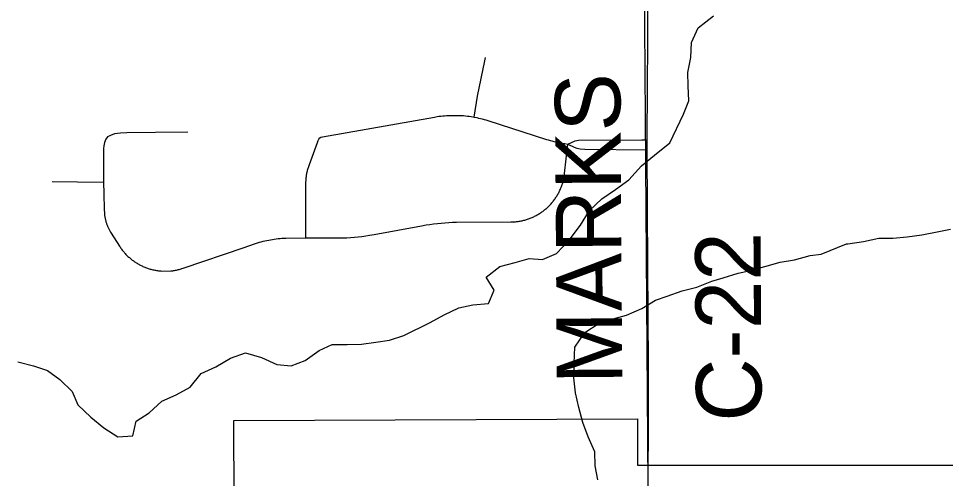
# Model space of a CAD drawing. Extents: x 0 to 34, y 0 to 22.
# Drawn here: x 4.0232 to 4.4257, y 16.3241 to 16.5239 of the extents above; entities that cross this region are included whole.
import ezdxf

# ---------------------------------------------------------------- set-up
doc = ezdxf.new("R2010")
doc.units = 0
for name, color, linetype in [('GM_X_Corporation', 7, 'Continuous'), ('GM_X_County_Road', 7, 'Continuous'), ('GM_X_County_Road_Text', 7, 'Continuous'), ('GM_X_Minor_River', 7, 'Continuous'), ('GM_X_Rail_Line_Text', 7, 'Continuous'), ('GM_X_Township', 7, 'Continuous'), ('GM_X_Township_Road', 7, 'Continuous')]:
    doc.layers.add(name, color=color, linetype=linetype)

msp = doc.modelspace()

# ---------------------------------------------------------------- linework, layer by layer
at = {"layer": 'GM_X_Corporation'}
msp.add_lwpolyline([(3.94361, 16.26462), (4.11505, 16.26726), (4.11454, 16.22149), (4.2453, 16.21837), (4.24646, 16.15685), (4.29266, 16.15471), (4.29296, 16.07558), (4.38498, 16.07652), (4.4289, 16.07563), (4.42931, 16.30984), (4.29207, 16.30987), (4.29205, 16.31477), (4.11679, 16.3141), (4.11665, 16.34924), (4.29192, 16.34991), (4.292, 16.32984), (4.42934, 16.3298), (4.42977, 16.57664), (4.55752, 16.57514), (4.55823, 16.48812), (4.70793, 16.4887), (4.70748, 16.46102), (4.70703, 16.39411), (5.06497, 16.39937)], dxfattribs=at)
at = {"layer": 'GM_X_County_Road'}
for points in [[(4.29666, 16.32625), (4.29679, 16.34547), (4.29674, 16.37309), (4.2964, 16.41633), (4.29619, 16.46687), (4.29616, 16.47114), (4.29632, 16.49425), (4.29647, 16.51329), (4.29641, 16.52334), (4.29636, 16.53523), (4.29631, 16.5473), (4.29625, 16.56072), (4.29608, 16.57284), (4.29597, 16.61273), (4.29594, 16.62091), (4.29575, 16.68589), (4.29571, 16.70137)], [(4.29672, 16.312), (4.29666, 16.31913), (4.29666, 16.32625)]]:
    msp.add_lwpolyline(points, dxfattribs=at)
at = {"layer": 'GM_X_Minor_River'}
for points in [[(4.02287, 16.37467), (4.02971, 16.37298), (4.0358, 16.37091), (4.04113, 16.36713), (4.04648, 16.36182), (4.04897, 16.35612), (4.05451, 16.35063), (4.06023, 16.34608), (4.06632, 16.34211), (4.07278, 16.34252), (4.07427, 16.34899), (4.07995, 16.35262), (4.08543, 16.35759), (4.09169, 16.36046), (4.09775, 16.36372), (4.10247, 16.36963), (4.10891, 16.37251), (4.11516, 16.37634), (4.1218, 16.37864), (4.12865, 16.37658), (4.13531, 16.37356), (4.14158, 16.37301), (4.14765, 16.37532), (4.1537, 16.37971), (4.15939, 16.38221), (4.16585, 16.38223), (4.17211, 16.38244), (4.17838, 16.38323), (4.18426, 16.3842), (4.19052, 16.38612), (4.20189, 16.39187), (4.20795, 16.39513), (4.21439, 16.39819), (4.22046, 16.39955), (4.2273, 16.40014), (4.22974, 16.40586), (4.2263, 16.41155), (4.23216, 16.41614), (4.2388, 16.41787), (4.24487, 16.41961), (4.25076, 16.41925), (4.25683, 16.42175), (4.26231, 16.42766), (4.26721, 16.43415), (4.27117, 16.44044), (4.27647, 16.44559), (4.28234, 16.44961), (4.2882, 16.45381), (4.29368, 16.45992), (4.29936, 16.46451), (4.30598, 16.46986), (4.312, 16.48243), (4.31425, 16.48815), (4.31403, 16.49461), (4.31381, 16.50051), (4.31511, 16.50698), (4.31546, 16.51345), (4.31828, 16.51993), (4.32491, 16.52509)], [(4.38277, 16.42602), (4.38328, 16.42605), (4.3901, 16.42701), (4.39672, 16.42853), (4.40278, 16.42854), (4.40903, 16.42911), (4.41546, 16.42988), (4.42209, 16.43121), (4.42796, 16.43236)], [(4.27476, 16.32347), (4.27359, 16.32956), (4.27337, 16.33564), (4.2705, 16.3421), (4.26819, 16.34837), (4.26645, 16.35483), (4.26509, 16.36129), (4.2643, 16.36775), (4.26446, 16.37422), (4.2648, 16.38107), (4.26914, 16.38755), (4.27539, 16.39157), (4.28241, 16.39369), (4.28715, 16.39504), (4.29379, 16.39791), (4.29985, 16.40155), (4.30478, 16.40328), (4.31141, 16.40559), (4.31767, 16.40713), (4.32431, 16.40982), (4.32924, 16.41117), (4.33569, 16.41328), (4.34157, 16.41464), (4.34726, 16.41618), (4.3539, 16.41811), (4.36016, 16.41908), (4.36699, 16.42101), (4.37173, 16.42159), (4.38278, 16.42603)]]:
    msp.add_lwpolyline(points, dxfattribs=at)
at = {"layer": 'GM_X_Rail_Line_Text'}
msp.add_lwpolyline([(4.29834, 15.72311), (4.29818, 15.78347), (4.2968, 16.12676), (4.29591, 16.20859), (4.29631, 16.26886), (4.29665, 16.32082), (4.29448, 16.62089), (4.29393, 16.70086), (4.29472, 16.74504), (4.29472, 16.77218), (4.29466, 16.77703), (4.29417, 16.81303), (4.29258, 17.16739)], dxfattribs=at)
at = {"layer": 'GM_X_Township'}
msp.add_lwpolyline([(4.29834, 15.72311), (4.29818, 15.78347), (4.2968, 16.12676), (4.29591, 16.20859), (4.29631, 16.26886), (4.29665, 16.32082), (4.29448, 16.62089), (4.29393, 16.70086), (4.29472, 16.74504), (4.29472, 16.77218), (4.29466, 16.77703), (4.29417, 16.81303), (4.29258, 17.16739)], dxfattribs=at)
at = {"layer": 'GM_X_Township_Road'}
for points in [[(4.22108, 16.48108), (4.22249, 16.49021), (4.22569, 16.5056), (4.22594, 16.50693)], [(4.148, 16.42857), (4.14794, 16.45196), (4.14806, 16.45437), (4.1481, 16.45479), (4.14815, 16.4552), (4.14821, 16.45561), (4.14828, 16.45602), (4.14835, 16.45643), (4.14843, 16.45684), (4.14852, 16.45724), (4.14861, 16.45765), (4.14871, 16.45805), (4.14882, 16.45845), (4.14894, 16.45885), (4.14906, 16.45925), (4.14919, 16.45964), (4.14932, 16.46003), (4.14947, 16.46042), (4.15294, 16.47005), (4.15329, 16.47088), (4.15358, 16.47153), (4.15395, 16.47209), (4.15446, 16.47237), (4.15512, 16.47254), (4.20378, 16.48111), (4.20492, 16.4813), (4.20574, 16.48142), (4.20656, 16.48153), (4.20738, 16.48162), (4.2082, 16.4817), (4.20902, 16.48177), (4.20985, 16.48181), (4.21067, 16.48185), (4.2148, 16.48182), (4.21562, 16.48177), (4.21645, 16.48171), (4.21727, 16.48163), (4.21809, 16.48154), (4.2189, 16.48143), (4.21972, 16.48131), (4.22108, 16.48108), (4.22215, 16.48087), (4.22296, 16.48069), (4.22376, 16.4805), (4.22456, 16.4803), (4.22535, 16.48008), (4.22614, 16.47985), (4.22693, 16.47961), (4.25242, 16.47139), (4.25321, 16.47115), (4.25401, 16.47091), (4.2548, 16.4707), (4.2556, 16.47049), (4.25641, 16.4703), (4.25721, 16.47012), (4.25803, 16.46996), (4.25884, 16.4698), (4.25965, 16.46967), (4.26047, 16.46955), (4.26172, 16.46939)], [(4.09675, 16.47456), (4.08266, 16.47443), (4.07018, 16.47431), (4.06746, 16.47413), (4.06481, 16.47376), (4.06308, 16.47314), (4.06184, 16.47246), (4.06104, 16.47147), (4.06049, 16.47011), (4.06024, 16.46863), (4.06011, 16.46739), (4.06011, 16.46591), (4.06003, 16.45286), (4.06019, 16.44767)], [(4.06019, 16.44767), (4.06021, 16.44715), (4.06039, 16.44166), (4.06053, 16.43855), (4.06057, 16.43822), (4.06062, 16.43789), (4.06068, 16.43757), (4.06074, 16.43724), (4.0608, 16.43692), (4.06087, 16.4366), (4.06095, 16.43627), (4.06104, 16.43595), (4.06113, 16.43564), (4.06122, 16.43532), (4.06132, 16.435), (4.06143, 16.43469), (4.06154, 16.43438), (4.06165, 16.43407), (4.06178, 16.43376), (4.06191, 16.43346), (4.06204, 16.43316), (4.06218, 16.43285), (4.06232, 16.43256), (4.06247, 16.43226), (4.06262, 16.43197), (4.06278, 16.43168), (4.06294, 16.43139), (4.06311, 16.4311), (4.06338, 16.43068), (4.06701, 16.42502), (4.06723, 16.42467), (4.06747, 16.42433), (4.0677, 16.42399), (4.06795, 16.42366), (4.0682, 16.42333), (4.06845, 16.42301), (4.06872, 16.42269), (4.06898, 16.42237), (4.06925, 16.42206), (4.06953, 16.42175), (4.06981, 16.42145), (4.0701, 16.42115), (4.07039, 16.42086), (4.07069, 16.42058), (4.071, 16.42029), (4.0713, 16.42002), (4.07162, 16.41975), (4.07193, 16.41948), (4.07226, 16.41922), (4.07258, 16.41897), (4.07291, 16.41872), (4.07325, 16.41848), (4.07359, 16.41825), (4.07393, 16.41802), (4.07428, 16.41779), (4.07463, 16.41757), (4.07499, 16.41736), (4.07535, 16.41716), (4.07571, 16.41696), (4.07607, 16.41676), (4.07644, 16.41658), (4.07681, 16.4164), (4.07719, 16.41622), (4.07757, 16.41606), (4.07795, 16.4159), (4.07833, 16.41574), (4.07872, 16.4156), (4.07911, 16.41546), (4.0795, 16.41532), (4.07989, 16.41519), (4.08029, 16.41507), (4.08068, 16.41496), (4.08108, 16.41486), (4.08149, 16.41476), (4.08189, 16.41467), (4.08229, 16.41458), (4.0827, 16.4145), (4.08311, 16.41443), (4.08352, 16.41437), (4.08392, 16.41431), (4.08433, 16.41426), (4.08475, 16.41422), (4.08516, 16.41419), (4.08929, 16.41423), (4.0897, 16.41428), (4.09011, 16.41433), (4.09052, 16.41439), (4.09093, 16.41446), (4.09133, 16.41453), (4.09174, 16.41461), (4.09214, 16.4147), (4.09255, 16.41479), (4.09295, 16.41489), (4.09334, 16.415), (4.09374, 16.41512), (4.09414, 16.41524), (4.09461, 16.41539), (4.12109, 16.42445), (4.12561, 16.426), (4.127, 16.42645), (4.12779, 16.42669), (4.12859, 16.42691), (4.12939, 16.42712), (4.13019, 16.42731), (4.131, 16.42749), (4.13181, 16.42766), (4.13262, 16.42781), (4.13344, 16.42795), (4.13425, 16.42807), (4.13507, 16.42818), (4.1359, 16.42828), (4.13672, 16.42836), (4.13754, 16.42842), (4.13837, 16.42848), (4.13919, 16.42851), (4.148, 16.42857), (4.16407, 16.42862), (4.16572, 16.42869), (4.16737, 16.42879), (4.16902, 16.42892), (4.17066, 16.42908), (4.1723, 16.42927), (4.17394, 16.42949), (4.17557, 16.42973), (4.17767, 16.4301), (4.19818, 16.43386), (4.20015, 16.4342), (4.20179, 16.43445), (4.20342, 16.43467), (4.20507, 16.43487), (4.20671, 16.43504), (4.20836, 16.43517), (4.21001, 16.43528), (4.21166, 16.43536), (4.21331, 16.43541), (4.23691, 16.43553), (4.23897, 16.43563), (4.23938, 16.43567), (4.23979, 16.43572), (4.2402, 16.43577), (4.24061, 16.43584), (4.24102, 16.43591), (4.24142, 16.43599), (4.24182, 16.43607), (4.24223, 16.43616), (4.24263, 16.43626), (4.24303, 16.43636), (4.24343, 16.43648), (4.24382, 16.4366), (4.24422, 16.43673), (4.24461, 16.43686), (4.245, 16.437), (4.24538, 16.43714), (4.24577, 16.4373), (4.24615, 16.43746), (4.24652, 16.43763), (4.2469, 16.4378), (4.24727, 16.43798), (4.24764, 16.43817), (4.24801, 16.43836), (4.24837, 16.43856), (4.24873, 16.43877), (4.24908, 16.43898), (4.24944, 16.4392), (4.24978, 16.43942), (4.25013, 16.43965), (4.25047, 16.43988), (4.2508, 16.44013), (4.25113, 16.44038), (4.25146, 16.44063), (4.25178, 16.44089), (4.2521, 16.44115), (4.25241, 16.44142), (4.25272, 16.4417), (4.25302, 16.44198), (4.25332, 16.44227), (4.25361, 16.44256), (4.2539, 16.44285), (4.25419, 16.44316), (4.25446, 16.44346), (4.25473, 16.44377), (4.255, 16.44409), (4.25526, 16.44441), (4.25552, 16.44474), (4.25576, 16.44507), (4.25601, 16.4454), (4.25625, 16.44574), (4.25648, 16.44609), (4.25671, 16.44643), (4.25692, 16.44678), (4.25714, 16.44714), (4.25735, 16.44749), (4.25755, 16.44786), (4.25774, 16.44822), (4.25793, 16.44859), (4.25811, 16.44896), (4.25829, 16.44933), (4.25846, 16.44971), (4.25852, 16.44985), (4.25867, 16.45021), (4.25882, 16.45059), (4.25897, 16.45098), (4.25911, 16.45137), (4.25924, 16.45176), (4.25937, 16.45215), (4.25949, 16.45255), (4.2596, 16.45295), (4.25971, 16.45335), (4.25981, 16.45375), (4.2599, 16.45415), (4.25999, 16.45456), (4.26006, 16.45496), (4.26013, 16.45537), (4.2602, 16.45578), (4.26025, 16.45619), (4.2603, 16.45661), (4.26172, 16.46939)], [(4.26172, 16.46939), (4.26489, 16.47071), (4.26636, 16.47103), (4.29384, 16.47114), (4.29616, 16.47114)], [(4.26172, 16.46939), (4.26446, 16.46802), (4.26559, 16.46762), (4.26713, 16.46732), (4.26906, 16.46717), (4.29619, 16.46687)], [(4.03773, 16.4531), (4.04871, 16.45298), (4.06003, 16.45286)]]:
    msp.add_lwpolyline(points, dxfattribs=at)

# ---------------------------------------------------------------- texts
at = {"layer": 'GM_X_County_Road_Text'}
for s, rotation, p in [('MARKS', 90.3877, (4.28536, 16.36513)), ('C-22', 90.3442, (4.34589, 16.34884))]:
    msp.add_text(s, height=0.028409, rotation=rotation, dxfattribs=at).set_placement(p)

doc.saveas('drawing.dxf')
